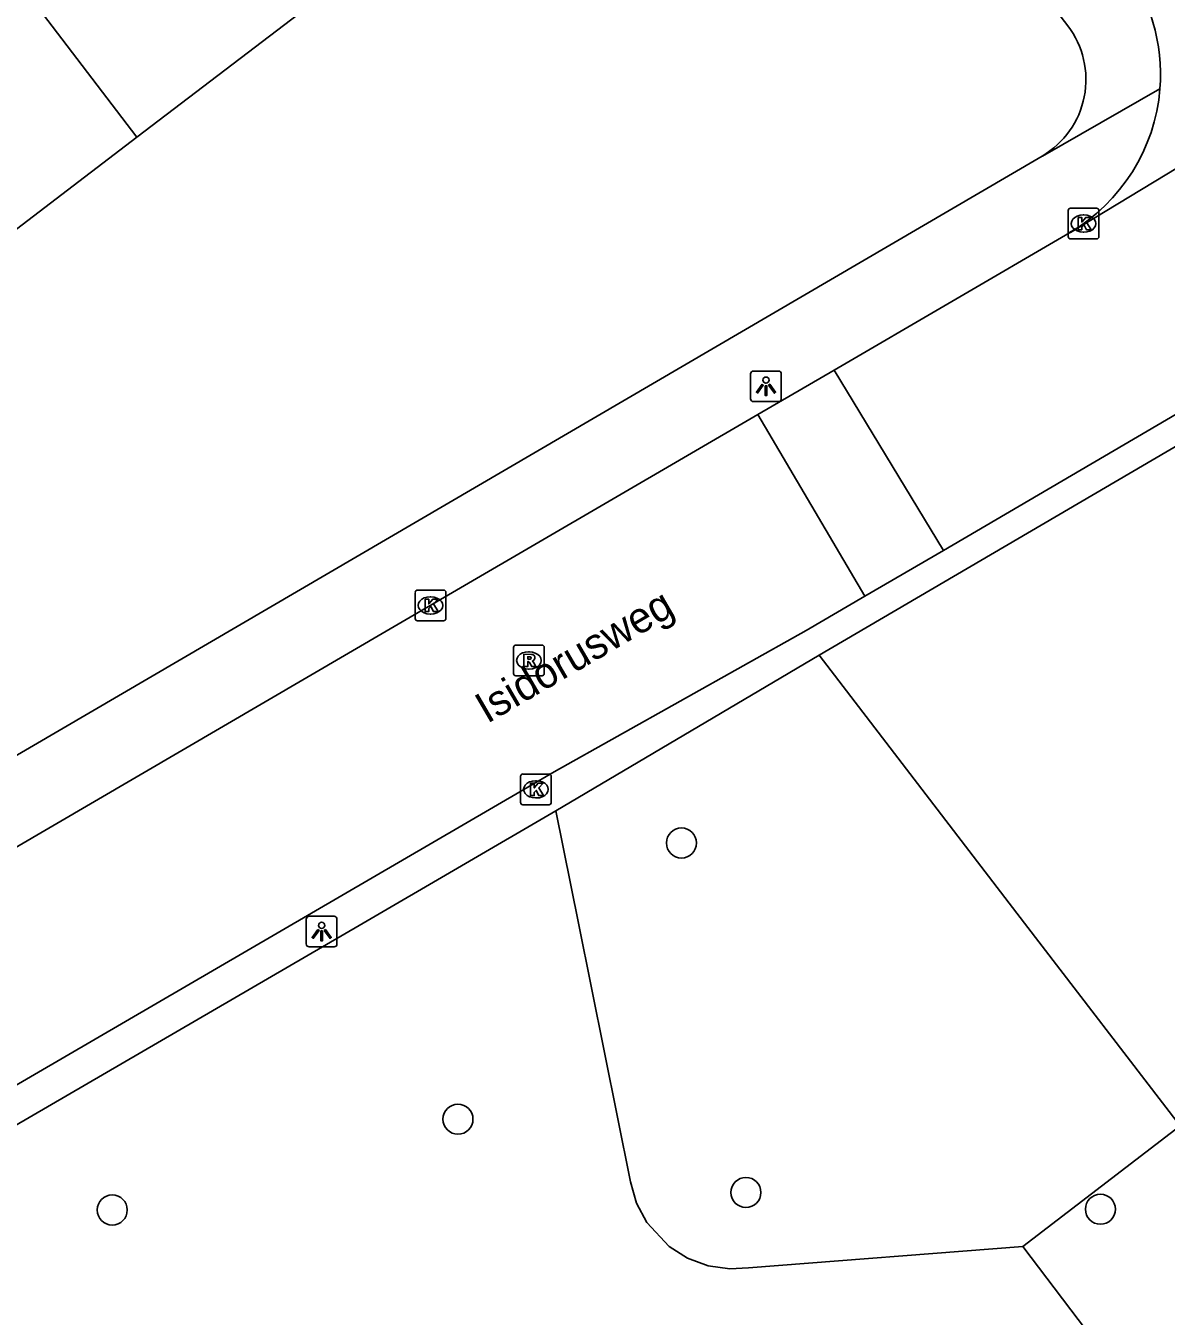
# Model space of a CAD drawing. Extents: x 159353 to 160616, y 385893 to 387321.
# Drawn here: x 160357.73 to 160394.87, y 386487.2 to 386529.21 of the extents above; entities that cross this region are included whole.
import ezdxf

# ---------------------------------------------------------------- set-up
doc = ezdxf.new("R2010")
doc.units = 0
for name, color, linetype in [('IMGEO_Boom', 7, 'Continuous'), ('IMGEO_Groenvoorziening', 7, 'Continuous'), ('IMGEO_Kolk', 7, 'Continuous'), ('IMGEO_Lichtpunt', 7, 'Continuous'), ('IMGEO_Openbare_ruimte_label', 7, 'Continuous'), ('IMGEO_Pand', 7, 'Continuous'), ('IMGEO_Rijbaan_lokaal_open', 7, 'Continuous'), ('IMGEO_Rioolput', 7, 'Continuous'), ('IMGEO_Voetpad_open', 7, 'Continuous')]:
    doc.layers.add(name, color=color, linetype=linetype)

msp = doc.modelspace()

# ---------------------------------------------------------------- linework, layer by layer
at = {"layer": 'IMGEO_Boom'}
for centre in [(160379.082, 386502.608), (160371.804, 386493.616), (160381.182, 386491.229), (160360.547, 386490.659), (160392.725, 386490.683)]:
    msp.add_circle(centre, 0.489, dxfattribs=at)
at = {"layer": 'IMGEO_Groenvoorziening'}
for points in [[(160395.324, 386493.404), (160390.258, 386500), (160383.562, 386508.719)], [(160390.204, 386489.472), (160381.269, 386488.774), (160380.654, 386488.742), (160379.949, 386488.845), (160379.28, 386489.091), (160378.678, 386489.471), (160377.953, 386490.254), (160377.622, 386490.885), (160377.428, 386491.571), (160375.729, 386500), (160374.992, 386503.653)], [(160395.324, 386493.404), (160390.204, 386489.472)], [(160424.05, 386444.809), (160390.204, 386489.472)]]:
    msp.add_lwpolyline(points, dxfattribs=at)
at = {"layer": 'IMGEO_Kolk'}
for p, q in [((160391.676, 386522.35), (160391.676, 386523.202)), ((160391.751, 386523.276), (160392.603, 386523.276)), ((160392.677, 386523.202), (160392.677, 386522.35)), ((160392.164, 386523.056), (160392.189, 386523.056)), ((160392.187, 386522.496), (160392.162, 386522.496)), ((160392.603, 386522.276), (160391.751, 386522.276)), ((160370.411, 386509.917), (160370.411, 386510.769)), ((160370.486, 386510.843), (160371.338, 386510.843)), ((160370.899, 386510.623), (160370.924, 386510.623)), ((160371.412, 386510.769), (160371.412, 386509.917)), ((160371.338, 386509.843), (160370.486, 386509.843)), ((160370.922, 386510.063), (160370.897, 386510.063)), ((160373.843, 386503.928), (160373.843, 386504.78)), ((160373.918, 386504.854), (160374.77, 386504.854)), ((160374.844, 386504.78), (160374.844, 386503.928)), ((160374.331, 386504.634), (160374.356, 386504.634)), ((160374.77, 386503.854), (160373.918, 386503.854)), ((160374.354, 386504.074), (160374.329, 386504.074))]:
    msp.add_line(p, q, dxfattribs=at)
for points in [[(160391.676, 386522.35), (160391.676, 386523.202)], [(160391.751, 386523.276), (160392.603, 386523.276)], [(160392.677, 386523.202), (160392.677, 386522.35)], [(160391.997, 386522.976), (160392.12, 386522.976), (160392.12, 386522.825), (160392.25, 386522.976), (160392.414, 386522.976), (160392.268, 386522.825), (160392.421, 386522.576), (160392.269, 386522.576), (160392.184, 386522.74), (160392.12, 386522.673), (160392.12, 386522.576), (160391.997, 386522.576), (160391.997, 386522.976)], [(160392.603, 386522.276), (160391.751, 386522.276)], [(160370.411, 386509.917), (160370.411, 386510.769)], [(160370.486, 386510.843), (160371.338, 386510.843)], [(160370.732, 386510.543), (160370.855, 386510.543), (160370.855, 386510.392), (160370.985, 386510.543), (160371.149, 386510.543), (160371.003, 386510.392), (160371.156, 386510.143), (160371.004, 386510.143), (160370.919, 386510.307), (160370.855, 386510.24), (160370.855, 386510.143), (160370.732, 386510.143), (160370.732, 386510.543)], [(160371.412, 386510.769), (160371.412, 386509.917)], [(160371.338, 386509.843), (160370.486, 386509.843)], [(160373.843, 386503.928), (160373.843, 386504.78)], [(160373.918, 386504.854), (160374.77, 386504.854)], [(160374.844, 386504.78), (160374.844, 386503.928)], [(160374.164, 386504.554), (160374.287, 386504.554), (160374.287, 386504.403), (160374.417, 386504.554), (160374.581, 386504.554), (160374.435, 386504.403), (160374.588, 386504.154), (160374.436, 386504.154), (160374.351, 386504.318), (160374.287, 386504.251), (160374.287, 386504.154), (160374.164, 386504.154), (160374.164, 386504.554)], [(160374.77, 386503.854), (160373.918, 386503.854)]]:
    msp.add_lwpolyline(points, dxfattribs=at)
for centre, start, end in [((160391.753, 386523.2), 91.552, 178.448), ((160391.753, 386523.2), 91.552, 178.448), ((160392.601, 386523.2), 1.552, 88.448), ((160392.601, 386523.2), 1.552, 88.448), ((160391.753, 386522.352), 181.552, 268.448), ((160391.753, 386522.352), 181.552, 268.448), ((160392.601, 386522.352), 271.552, 358.448), ((160392.601, 386522.352), 271.552, 358.448), ((160370.488, 386510.767), 91.552, 178.448), ((160370.488, 386510.767), 91.552, 178.448), ((160371.336, 386510.767), 1.552, 88.448), ((160371.336, 386510.767), 1.552, 88.448), ((160370.488, 386509.919), 181.552, 268.448), ((160370.488, 386509.919), 181.552, 268.448), ((160371.336, 386509.919), 271.552, 358.448), ((160371.336, 386509.919), 271.552, 358.448), ((160373.92, 386504.778), 91.552, 178.448), ((160373.92, 386504.778), 91.552, 178.448), ((160374.768, 386504.778), 1.552, 88.448), ((160374.768, 386504.778), 1.552, 88.448), ((160373.92, 386503.93), 181.552, 268.448), ((160373.92, 386503.93), 181.552, 268.448), ((160374.768, 386503.93), 271.552, 358.448), ((160374.768, 386503.93), 271.552, 358.448)]:
    msp.add_arc(centre, 0.0765, start, end, dxfattribs=at)
for centre, major_axis, ratio, start_param, end_param in [((160392.163, 386522.776), (-0.387, 0.002), 0.722429, 4.712389, 7.853982), ((160392.188, 386522.776), (-0.39, 0.002), 0.717154, 1.570796, 4.712389), ((160370.898, 386510.343), (-0.387, 0.002), 0.722429, 4.712389, 7.853982), ((160370.923, 386510.343), (-0.39, 0.002), 0.717154, 1.570796, 4.712389), ((160374.33, 386504.354), (-0.387, 0.002), 0.722429, 4.712389, 7.853982), ((160374.355, 386504.354), (-0.39, 0.002), 0.717154, 1.570796, 4.712389)]:
    msp.add_ellipse(centre, major_axis=major_axis, ratio=ratio, start_param=start_param, end_param=end_param, dxfattribs=at)
at = {"layer": 'IMGEO_Lichtpunt'}
for p, q in [((160381.335, 386517.88), (160381.335, 386517.073)), ((160381.335, 386517.88), (160381.335, 386517.073)), ((160382.237, 386517.975), (160381.429, 386517.975)), ((160382.237, 386517.975), (160381.429, 386517.975)), ((160382.331, 386517.073), (160382.331, 386517.88)), ((160382.331, 386517.073), (160382.331, 386517.88)), ((160381.429, 386516.979), (160382.237, 386516.979)), ((160381.429, 386516.979), (160382.237, 386516.979)), ((160366.866, 386500.128), (160366.866, 386499.321)), ((160366.866, 386500.128), (160366.866, 386499.321)), ((160367.768, 386500.223), (160366.96, 386500.223)), ((160367.768, 386500.223), (160366.96, 386500.223)), ((160367.862, 386499.321), (160367.862, 386500.128)), ((160367.862, 386499.321), (160367.862, 386500.128)), ((160366.96, 386499.227), (160367.768, 386499.227)), ((160366.96, 386499.227), (160367.768, 386499.227))]:
    msp.add_line(p, q, dxfattribs=at)
for points in [[(160381.709, 386517.544), (160381.748, 386517.516), (160381.56, 386517.254), (160381.522, 386517.281), (160381.709, 386517.544)], [(160381.811, 386517.496), (160381.858, 386517.496), (160381.858, 386517.174), (160381.811, 386517.174), (160381.811, 386517.496)], [(160381.921, 386517.516), (160381.959, 386517.543), (160382.146, 386517.281), (160382.107, 386517.253), (160381.921, 386517.516)], [(160367.24, 386499.792), (160367.279, 386499.764), (160367.091, 386499.502), (160367.053, 386499.529), (160367.24, 386499.792)], [(160367.342, 386499.744), (160367.389, 386499.744), (160367.389, 386499.422), (160367.342, 386499.422), (160367.342, 386499.744)], [(160367.452, 386499.764), (160367.49, 386499.791), (160367.677, 386499.529), (160367.638, 386499.501), (160367.452, 386499.764)]]:
    msp.add_lwpolyline(points, dxfattribs=at)
for centre in [(160381.834, 386517.678), (160367.365, 386499.926)]:
    msp.add_circle(centre, 0.0994, dxfattribs=at)
for centre, start, end in [((160381.429, 386517.88), 90, 180), ((160381.429, 386517.88), 90, 180), ((160382.237, 386517.88), 0, 90), ((160382.237, 386517.88), 0, 90), ((160381.429, 386517.073), 180, 270), ((160381.429, 386517.073), 180, 270), ((160382.237, 386517.073), 270, 0), ((160382.237, 386517.073), 270, 360), ((160366.96, 386500.128), 90, 180), ((160366.96, 386500.128), 90, 180), ((160367.768, 386500.128), 0, 90), ((160367.768, 386500.128), 0, 90), ((160366.96, 386499.321), 180, 270), ((160366.96, 386499.321), 180, 270), ((160367.768, 386499.321), 270, 0), ((160367.768, 386499.321), 270, 360)]:
    msp.add_arc(centre, 0.0946, start, end, dxfattribs=at)
at = {"layer": 'IMGEO_Pand'}
for points in [[(160361.345, 386525.587), (160355.999, 386532.6)], [(160367.348, 386530.163), (160361.345, 386525.587)], [(160361.345, 386525.587), (160355.341, 386521.01)]]:
    msp.add_lwpolyline(points, dxfattribs=at)
at = {"layer": 'IMGEO_Rijbaan_lokaal_open'}
for points in [[(160391.719, 386522.479), (160391.753, 386522.481), (160407.633, 386532.11)], [(160387.612, 386512.136), (160398.735, 386518.642), (160405.743, 386522.844)], [(160391.719, 386522.479), (160384.05, 386518.005)], [(160381.567, 386516.557), (160384.05, 386518.005)], [(160384.05, 386518.005), (160387.612, 386512.136)], [(160381.567, 386516.557), (160369.599, 386509.576), (160353.168, 386500), (160350.898, 386498.677)], [(160385.057, 386510.642), (160381.567, 386516.557)], [(160387.612, 386512.136), (160385.057, 386510.642)], [(160329.951, 386478.643), (160338.308, 386483.575), (160350.296, 386490.565), (160357.028, 386494.493), (160374.94, 386504.927), (160383.146, 386509.524), (160385.057, 386510.642)]]:
    msp.add_lwpolyline(points, dxfattribs=at)
for centre, radius, start, end in [((160388.711, 386527.64), 5.971, 355.3885, 37.5861), ((160388.71, 386527.638), 5.972, 300.2555, 355.4108)]:
    msp.add_arc(centre, radius, start, end, dxfattribs=at)
at = {"layer": 'IMGEO_Rioolput'}
for p, q in [((160373.615, 386508.126), (160373.615, 386508.978)), ((160373.69, 386509.052), (160374.542, 386509.052)), ((160374.616, 386508.978), (160374.616, 386508.126)), ((160374.103, 386508.832), (160374.128, 386508.832)), ((160374.542, 386508.052), (160373.69, 386508.052)), ((160374.126, 386508.272), (160374.101, 386508.272))]:
    msp.add_line(p, q, dxfattribs=at)
for points in [[(160373.615, 386508.126), (160373.615, 386508.978)], [(160373.69, 386509.052), (160374.542, 386509.052)], [(160374.616, 386508.978), (160374.616, 386508.126)], [(160374.204, 386508.75), (160373.952, 386508.752), (160373.952, 386508.352)], [(160373.952, 386508.352), (160374.076, 386508.352), (160374.076, 386508.514), (160374.087, 386508.514)], [(160374.13, 386508.671), (160374.076, 386508.671), (160374.076, 386508.59)], [(160374.076, 386508.59), (160374.128, 386508.59)], [(160374.134, 386508.485), (160374.205, 386508.352), (160374.345, 386508.352), (160374.28, 386508.478)], [(160374.542, 386508.052), (160373.69, 386508.052)]]:
    msp.add_lwpolyline(points, dxfattribs=at)
for centre, radius, start, end in [((160373.692, 386508.976), 0.0765, 91.552, 178.448), ((160373.692, 386508.976), 0.0765, 91.552, 178.448), ((160374.54, 386508.976), 0.0765, 1.552, 88.448), ((160374.54, 386508.976), 0.0765, 1.552, 88.448), ((160374.086, 386508.461), 0.0533, 26.0293, 88.6989), ((160374.112, 386508.779), 0.19, 274.7715, 282.9687), ((160374.136, 386508.575), 0.0964, 77.0061, 93.1865), ((160374.15, 386508.632), 0.0378, 276.6634, 79.6772), ((160374.203, 386508.64), 0.109, 350.3612, 89.416), ((160374.201, 386508.64), 0.112, 277.5842, 350.9817), ((160374.185, 386508.425), 0.108, 29.5134, 73.7905), ((160373.692, 386508.128), 0.0765, 181.552, 268.448), ((160373.692, 386508.128), 0.0765, 181.552, 268.448), ((160374.54, 386508.128), 0.0765, 271.552, 358.448), ((160374.54, 386508.128), 0.0765, 271.552, 358.448)]:
    msp.add_arc(centre, radius, start, end, dxfattribs=at)
for centre, major_axis, ratio, start_param, end_param in [((160374.102, 386508.552), (-0.387, 0.002), 0.722429, 4.712389, 7.853982), ((160374.127, 386508.552), (-0.39, 0.002), 0.717154, 1.570796, 4.712389)]:
    msp.add_ellipse(centre, major_axis=major_axis, ratio=ratio, start_param=start_param, end_param=end_param, dxfattribs=at)
at = {"layer": 'IMGEO_Voetpad_open'}
for points in [[(160391.66, 386529.214), (160369.691, 386557.865)], [(160394.663, 386527.16), (160390.841, 386524.974), (160390.825, 386524.975)], [(160350.11, 386501.196), (160390.825, 386524.975)], [(160383.562, 386508.719), (160406.276, 386522.016)], [(160374.992, 386503.653), (160383.562, 386508.719)], [(160338.517, 386482.425), (160342.775, 386484.913), (160368.712, 386500), (160374.992, 386503.653)]]:
    msp.add_lwpolyline(points, dxfattribs=at)
msp.add_arc((160389.373, 386527.463), 2.881, 300.2778, 37.4352, dxfattribs=at)

# ---------------------------------------------------------------- texts
at = {"layer": 'IMGEO_Openbare_ruimte_label'}
msp.add_text('Isidorusweg', height=1, rotation=30.2564, dxfattribs=at).set_placement((160372.754, 386506.48))

doc.saveas('drawing.dxf')
